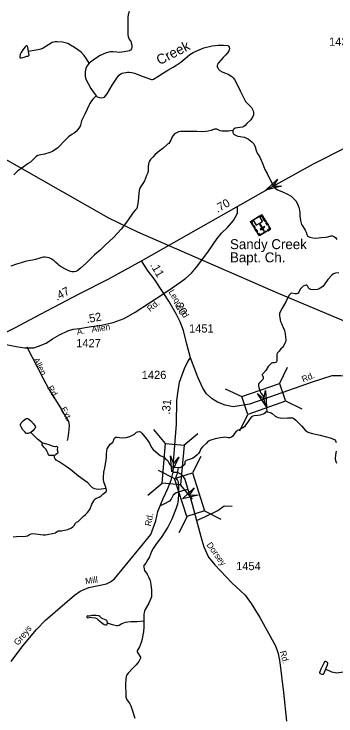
# Model space of a CAD drawing. Extents: x 2126262 to 2293712, y 749403 to 919119.
# Drawn here: x 2243563 to 2248421, y 871988 to 882588 of the extents above; entities that cross this region are included whole.
import ezdxf

# ---------------------------------------------------------------- set-up
doc = ezdxf.new("R2010")
doc.units = 0
for name, color, linetype in [('Exist Cultural Church with Cemetery CELL', 7, 'Continuous'), ('Exist Cultural Church with Cemetery Label', 7, 'Continuous'), ('Exist Hydrographic Creek Single Shore', 7, 'Continuous'), ('Exist Hydrographic Creek Single Shore Label', 7, 'Continuous'), ('Exist Hydrographic Misc Water Feature', 7, 'Continuous'), ('Exist Road Non-System Type 51', 7, 'Continuous'), ('Exist Road Non-System Type 51 Label', 7, 'Continuous'), ('Exist Road Primary NC Attributed', 7, 'Continuous'), ('Exist Road Primary NC Service Mileage Hundredths English Label', 7, 'Continuous'), ('Exist Road Secondary Mileage Hundredths English Label', 7, 'Continuous'), ('Exist Road Secondary Structure Standard Bridge Attributed CELL', 7, 'Continuous'), ('Exist Road Secondary Structure Standard Bridge CELL', 7, 'Continuous'), ('Exist Road Secondary Type 51 Attributed', 7, 'Continuous'), ('Exist Road Secondary Type 51 Label', 7, 'Continuous'), ('Exist Road Secondary Type 51 Number Label', 7, 'Continuous'), ('Exist Utilities Electrical Transmission Line', 7, 'Continuous')]:
    doc.layers.add(name, color=color, linetype=linetype)

msp = doc.modelspace()

# ---------------------------------------------------------------- linework, layer by layer
at = {"layer": 'Exist Cultural Church with Cemetery CELL'}
for points in [[(2247435, 879340), (2247265, 879237), (2247132, 879454), (2247302, 879558)], [(2247274, 879540), (2247280, 879531), (2247299, 879542), (2247320, 879508), (2247329, 879513), (2247302, 879558)], [(2247161, 879471), (2247167, 879461), (2247148, 879450), (2247169, 879415), (2247159, 879409), (2247132, 879454)], [(2247265, 879535), (2247170, 879477), (2247217, 879399), (2247260, 879426), (2247303, 879356), (2247275, 879339), (2247280, 879330), (2247309, 879347), (2247331, 879311), (2247340, 879317), (2247318, 879353), (2247347, 879370), (2247341, 879380), (2247313, 879362), (2247270, 879432), (2247313, 879458)], [(2247339, 879498), (2247361, 879461), (2247352, 879455), (2247329, 879492)], [(2247180, 879398), (2247202, 879361), (2247193, 879355), (2247170, 879392)], [(2247214, 879342), (2247237, 879305), (2247227, 879299), (2247204, 879336)], [(2247374, 879441), (2247396, 879404), (2247387, 879398), (2247364, 879435)], [(2247412, 879377), (2247403, 879372), (2247420, 879344), (2247385, 879323), (2247391, 879313), (2247435, 879340)], [(2247242, 879274), (2247252, 879279), (2247269, 879252), (2247304, 879273), (2247309, 879264), (2247265, 879237)], [(2247372, 879302), (2247328, 879275), (2247322, 879285), (2247366, 879312)]]:
    msp.add_lwpolyline(points, close=True, dxfattribs=at)
at = {"layer": 'Exist Hydrographic Creek Single Shore'}
for points in [[(2245298, 882628), (2245284, 882575), (2245279, 882542), (2245278, 882513), (2245279, 882466), (2245279, 882388), (2245278, 882309), (2245280, 882273), (2245284, 882250), (2245288, 882232), (2245299, 882211), (2245325, 882172), (2245333, 882155), (2245340, 882117), (2245342, 882081), (2245334, 882064), (2245318, 882045), (2245302, 882035), (2245280, 882028), (2245227, 882017), (2245152, 882010), (2245116, 882013), (2245056, 882018), (2245017, 882018), (2244992, 882014), (2244943, 881999), (2244863, 881961), (2244778, 881905), (2244697, 881845)], [(2244801, 881351), (2244819, 881340), (2244855, 881328), (2244887, 881325), (2244910, 881327), (2244926, 881334), (2244950, 881359), (2244974, 881394), (2245010, 881455), (2245043, 881513), (2245084, 881576), (2245125, 881634), (2245153, 881670), (2245175, 881687), (2245197, 881694), (2245274, 881711), (2245302, 881712), (2245339, 881707), (2245382, 881694), (2245495, 881649), (2245635, 881598), (2245651, 881598), (2245670, 881605), (2245735, 881643), (2245801, 881691), (2245886, 881743), (2245962, 881785), (2246018, 881823), (2246079, 881864), (2246147, 881915), (2246216, 881976), (2246267, 882010), (2246320, 882035), (2246428, 882076), (2246551, 882107), (2246642, 882117), (2246724, 882120), (2246791, 882112), (2246801, 882103), (2246810, 882088), (2246812, 882068), (2246811, 882049), (2246804, 882032), (2246791, 882010), (2246757, 881972), (2246718, 881930), (2246648, 881853), (2246635, 881831), (2246630, 881811), (2246630, 881792), (2246636, 881777), (2246647, 881758), (2246669, 881734), (2246703, 881714), (2246740, 881701), (2246795, 881678), (2246851, 881644), (2246871, 881624), (2246890, 881602), (2246920, 881542), (2246975, 881430), (2247025, 881326), (2247058, 881268), (2247085, 881238), (2247145, 881177), (2247159, 881155), (2247170, 881126), (2247176, 881104), (2247177, 881083), (2247175, 881066), (2247160, 881031), (2247134, 880992), (2247077, 880935), (2247050, 880906), (2247031, 880891), (2247009, 880880), (2246969, 880876), (2246902, 880865), (2246879, 880852), (2246870, 880842), (2246866, 880832)], [(2244697, 881845), (2244663, 881801), (2244648, 881768), (2244638, 881715), (2244634, 881678), (2244635, 881654), (2244641, 881621), (2244656, 881583), (2244680, 881538), (2244724, 881465), (2244770, 881394), (2244801, 881351)], [(2246866, 880832), (2246864, 880813), (2246867, 880797), (2246873, 880781), (2246885, 880767), (2246914, 880753), (2246941, 880745), (2246977, 880741), (2247043, 880727), (2247102, 880697), (2247154, 880659), (2247180, 880626), (2247200, 880583), (2247216, 880530), (2247230, 880488), (2247245, 880465), (2247273, 880425), (2247292, 880384), (2247317, 880323), (2247350, 880240), (2247385, 880178), (2247429, 880085), (2247452, 880038), (2247471, 879987), (2247503, 879957), (2247539, 879935), (2247604, 879907), (2247691, 879869), (2247743, 879838), (2247782, 879805), (2247822, 879760), (2247848, 879709), (2247860, 879668), (2247869, 879624), (2247874, 879584), (2247875, 879539), (2247888, 879471), (2247899, 879412), (2247915, 879388), (2247940, 879351), (2247957, 879323), (2247971, 879293), (2247981, 879261), (2247993, 879240), (2248006, 879228), (2248028, 879217), (2248072, 879207), (2248116, 879206), (2248198, 879213), (2248264, 879218), (2248297, 879224), (2248349, 879241), (2248369, 879240), (2248397, 879226), (2248418, 879207), (2248434, 879185)], [(2248465, 878682), (2248412, 878677), (2248385, 878666), (2248358, 878644), (2248299, 878580), (2248227, 878481), (2248195, 878452), (2248168, 878437), (2248140, 878427), (2248085, 878421), (2248044, 878426), (2248026, 878432), (2248011, 878442), (2248005, 878452), (2247994, 878483), (2247983, 878493), (2247970, 878494), (2247950, 878491), (2247928, 878480), (2247907, 878461), (2247883, 878434), (2247861, 878388), (2247850, 878371), (2247840, 878366), (2247826, 878363), (2247800, 878362), (2247755, 878372), (2247740, 878369), (2247729, 878360), (2247713, 878341), (2247693, 878307), (2247664, 878244), (2247607, 878144), (2247579, 878093), (2247571, 878068), (2247568, 878051), (2247568, 878030), (2247573, 878001), (2247585, 877947), (2247598, 877916), (2247626, 877855), (2247645, 877809), (2247652, 877783), (2247653, 877762), (2247660, 877702), (2247664, 877673), (2247663, 877650), (2247657, 877626), (2247643, 877602), (2247625, 877567), (2247613, 877553), (2247588, 877530), (2247562, 877496), (2247537, 877473), (2247532, 877460), (2247530, 877450), (2247529, 877412), (2247529, 877356), (2247523, 877337), (2247512, 877327), (2247493, 877320), (2247465, 877321), (2247448, 877316), (2247438, 877307), (2247400, 877265), (2247361, 877206), (2247316, 877156), (2247309, 877145), (2247308, 877136), (2247310, 877127), (2247322, 877106), (2247325, 877092), (2247322, 877079), (2247315, 877067), (2247259, 877011), (2247252, 876994), (2247253, 876980), (2247259, 876949), (2247276, 876889)], [(2247276, 876889), (2247292, 876856), (2247311, 876833), (2247322, 876818), (2247330, 876797), (2247334, 876773), (2247341, 876724), (2247351, 876687), (2247372, 876647), (2247375, 876625), (2247377, 876598), (2247378, 876581)]]:
    msp.add_lwpolyline(points, dxfattribs=at)
at = {"layer": 'Exist Hydrographic Misc Water Feature'}
for points in [[(2243783, 882022), (2243770, 882087), (2243762, 882107), (2243756, 882109), (2243748, 882109), (2243730, 882092), (2243697, 882048), (2243673, 882010), (2243656, 881977), (2243648, 881954), (2243648, 881939), (2243655, 881929), (2243665, 881925), (2243678, 881926), (2243718, 881939), (2243758, 881951), (2243776, 881953), (2243788, 881960), (2243789, 881968), (2243786, 881993)], [(2243817, 876271), (2243788, 876257), (2243775, 876254), (2243757, 876256), (2243743, 876261), (2243729, 876272), (2243698, 876308), (2243668, 876352), (2243659, 876372), (2243660, 876390), (2243670, 876413), (2243699, 876446), (2243730, 876470), (2243747, 876478), (2243764, 876478), (2243784, 876471), (2243818, 876445), (2243858, 876402), (2243884, 876364), (2243886, 876350), (2243881, 876335), (2243869, 876318), (2243846, 876292)], [(2244973, 873390), (2244968, 873420), (2244962, 873429), (2244954, 873436), (2244905, 873453), (2244885, 873465), (2244857, 873492), (2244841, 873500), (2244800, 873507), (2244737, 873503), (2244699, 873494), (2244687, 873495), (2244674, 873499), (2244666, 873496), (2244663, 873489), (2244662, 873480), (2244669, 873474), (2244675, 873472), (2244695, 873475), (2244716, 873479), (2244737, 873477), (2244786, 873469), (2244813, 873458), (2244832, 873441), (2244883, 873397), (2244921, 873368), (2244943, 873362), (2244957, 873362), (2244966, 873368), (2244970, 873374)], [(2248264, 872692), (2248232, 872621), (2248224, 872615), (2248211, 872615), (2248189, 872624), (2248180, 872633), (2248180, 872642), (2248183, 872657), (2248198, 872698), (2248219, 872739), (2248251, 872811), (2248253, 872814), (2248259, 872814), (2248286, 872800), (2248291, 872790), (2248291, 872779), (2248286, 872755)]]:
    msp.add_lwpolyline(points, close=True, dxfattribs=at)
for points in [[(2244697, 881845), (2244655, 881913), (2244619, 881961), (2244580, 882006), (2244543, 882039), (2244475, 882084), (2244416, 882120), (2244374, 882142), (2244333, 882155), (2244292, 882162), (2244216, 882170), (2244183, 882169), (2244160, 882165), (2244140, 882157), (2244081, 882122), (2244003, 882072), (2243969, 882057), (2243929, 882048), (2243868, 882038), (2243783, 882022)], [(2244801, 881351), (2244767, 881319), (2244751, 881302), (2244730, 881277), (2244708, 881239), (2244694, 881208), (2244669, 881153), (2244631, 881077), (2244609, 881036), (2244596, 881004), (2244582, 880974), (2244573, 880937), (2244564, 880907), (2244549, 880880), (2244526, 880843), (2244500, 880812), (2244468, 880789), (2244436, 880771), (2244387, 880734), (2244348, 880700), (2244302, 880655), (2244252, 880598), (2244218, 880565), (2244177, 880536), (2244143, 880513), (2244118, 880503), (2244088, 880491), (2244023, 880474), (2243967, 880463), (2243942, 880458), (2243920, 880451), (2243898, 880436), (2243875, 880418), (2243836, 880378), (2243809, 880351), (2243778, 880329), (2243679, 880262), (2243637, 880231), (2243608, 880208), (2243561, 880158)], [(2246866, 880832), (2246800, 880822), (2246759, 880818), (2246737, 880818), (2246703, 880821), (2246676, 880826), (2246625, 880849), (2246608, 880852), (2246590, 880850), (2246559, 880841), (2246539, 880832), (2246493, 880819), (2246459, 880812), (2246406, 880811), (2246319, 880812), (2246217, 880814), (2246139, 880814), (2246078, 880813), (2246046, 880807), (2246013, 880795), (2245986, 880777), (2245964, 880755), (2245947, 880732), (2245930, 880685), (2245914, 880657), (2245897, 880635), (2245881, 880622), (2245807, 880560), (2245751, 880519), (2245693, 880468), (2245658, 880427), (2245623, 880390), (2245609, 880368), (2245597, 880344), (2245591, 880319), (2245588, 880285), (2245585, 880211), (2245579, 880182), (2245561, 880148), (2245532, 880070), (2245507, 880028), (2245466, 879967), (2245454, 879941), (2245452, 879922), (2245446, 879884), (2245437, 879757), (2245427, 879701), (2245414, 879654), (2245398, 879630), (2245363, 879590), (2245275, 879467), (2245182, 879339), (2245063, 879213), (2244940, 879096), (2244863, 879023), (2244777, 878953), (2244652, 878826), (2244567, 878750), (2244528, 878716), (2244495, 878698), (2244468, 878693), (2244436, 878693), (2244413, 878698), (2244379, 878713), (2244339, 878733), (2244273, 878770), (2244244, 878792), (2244224, 878810), (2244193, 878838), (2244169, 878859), (2244125, 878890), (2244092, 878905), (2244035, 878916), (2244006, 878916), (2243983, 878910), (2243937, 878894), (2243888, 878880), (2243844, 878871), (2243781, 878860), (2243729, 878851), (2243668, 878832), (2243601, 878810), (2243516, 878783)], [(2247378, 876581), (2247367, 876580), (2247360, 876574), (2247342, 876556), (2247329, 876547), (2247304, 876540), (2247278, 876532), (2247243, 876524), (2247189, 876518), (2247165, 876513), (2247146, 876503), (2247127, 876481), (2247094, 876436), (2247058, 876377), (2247042, 876355), (2247017, 876338), (2246958, 876311), (2246934, 876297), (2246908, 876279), (2246888, 876252), (2246864, 876215), (2246844, 876197), (2246821, 876190), (2246795, 876188), (2246743, 876196), (2246718, 876195), (2246679, 876190), (2246600, 876173), (2246532, 876155), (2246495, 876136), (2246460, 876104), (2246405, 876052), (2246382, 876022), (2246366, 875984), (2246348, 875954), (2246329, 875933), (2246288, 875896), (2246262, 875881), (2246227, 875865), (2246163, 875846), (2246148, 875837), (2246142, 875827), (2246139, 875817), (2246138, 875794), (2246131, 875781), (2246117, 875765), (2246090, 875744), (2246074, 875738), (2246058, 875737), (2246042, 875738)], [(2247378, 876581), (2247406, 876575), (2247429, 876571), (2247443, 876565), (2247458, 876556), (2247506, 876514), (2247522, 876504), (2247547, 876496), (2247577, 876489), (2247608, 876487), (2247689, 876491), (2247722, 876491), (2247753, 876491), (2247769, 876488), (2247786, 876479), (2247813, 876457), (2247858, 876414), (2247901, 876367), (2247956, 876304), (2247975, 876287), (2247990, 876277), (2248013, 876269), (2248065, 876253), (2248114, 876242), (2248183, 876229), (2248333, 876190), (2248398, 876161), (2248413, 876141), (2248423, 876119)], [(2243993, 876109), (2243961, 876132), (2243917, 876168), (2243861, 876223), (2243817, 876271)], [(2244952, 875421), (2244937, 875468), (2244920, 875525), (2244911, 875561), (2244911, 875588), (2244918, 875669), (2244933, 875734), (2244948, 875822), (2244957, 875890), (2244959, 875940), (2244962, 875994), (2244968, 876021), (2244981, 876045), (2245012, 876094), (2245048, 876116), (2245060, 876129), (2245073, 876177), (2245083, 876189), (2245101, 876200), (2245121, 876199), (2245152, 876191), (2245193, 876189), (2245254, 876192), (2245312, 876206), (2245383, 876245), (2245411, 876273), (2245426, 876280), (2245454, 876282), (2245473, 876277), (2245490, 876260), (2245562, 876172), (2245607, 876109), (2245639, 876041), (2245665, 876011), (2245705, 875975), (2245767, 875923), (2245826, 875894), (2245844, 875878), (2245870, 875857), (2245887, 875836), (2245910, 875792), (2245933, 875762), (2245950, 875750), (2245962, 875744), (2245992, 875743), (2246042, 875738)], [(2244171, 875921), (2244094, 875923), (2244089, 875925), (2244084, 875931), (2244073, 875963), (2244062, 875983), (2244044, 876015), (2244014, 876047), (2243989, 876084), (2243985, 876095), (2243988, 876103), (2243993, 876109)], [(2243993, 876109), (2244002, 876111), (2244012, 876110), (2244028, 876105), (2244051, 876096), (2244087, 876086), (2244123, 876071), (2244155, 876063), (2244188, 876057), (2244192, 876057), (2244205, 876060), (2244210, 876058), (2244217, 876048), (2244218, 876036), (2244216, 876019), (2244215, 876009), (2244225, 875974), (2244225, 875963), (2244217, 875953), (2244195, 875935), (2244183, 875926), (2244171, 875921)], [(2248426, 875985), (2248415, 875931), (2248409, 875869), (2248414, 875844), (2248430, 875807)], [(2244952, 875421), (2244919, 875417), (2244878, 875414), (2244832, 875410), (2244802, 875414), (2244780, 875420), (2244748, 875435), (2244719, 875461), (2244676, 875507), (2244624, 875545), (2244535, 875611), (2244419, 875704), (2244349, 875755), (2244243, 875826), (2244201, 875852), (2244187, 875865), (2244180, 875877), (2244175, 875895), (2244171, 875921)], [(2246042, 875738), (2246030, 875682), (2246015, 875619), (2246005, 875598), (2246003, 875589), (2246006, 875577), (2246029, 875543), (2246038, 875522), (2246041, 875503), (2246045, 875479), (2246046, 875440), (2246047, 875390), (2246047, 875333), (2246041, 875256), (2246030, 875185), (2246010, 875124), (2245944, 874960), (2245882, 874838), (2245782, 874681), (2245711, 874593), (2245662, 874516), (2245636, 874469), (2245605, 874392), (2245569, 874327), (2245551, 874295), (2245522, 874262), (2245518, 874249), (2245520, 874233), (2245534, 874184), (2245571, 874127), (2245593, 874090), (2245615, 874035), (2245623, 874001), (2245629, 873972), (2245632, 873932), (2245637, 873887), (2245638, 873811), (2245636, 873785), (2245627, 873761), (2245597, 873691), (2245544, 873598), (2245533, 873571), (2245525, 873548), (2245523, 873520), (2245521, 873441), (2245521, 873417)], [(2243550, 874693), (2243598, 874696), (2243738, 874701), (2243765, 874707), (2243798, 874728), (2243820, 874737), (2243844, 874741), (2243889, 874739), (2244004, 874722), (2244039, 874723), (2244086, 874731), (2244143, 874742), (2244189, 874754), (2244221, 874780), (2244236, 874783), (2244278, 874786), (2244300, 874791), (2244376, 874806), (2244431, 874829), (2244450, 874843), (2244468, 874863), (2244492, 874900), (2244508, 874912), (2244529, 874926), (2244545, 874938), (2244579, 874974), (2244604, 875002), (2244643, 875032), (2244673, 875059), (2244692, 875084), (2244711, 875116), (2244737, 875185), (2244765, 875236), (2244779, 875258), (2244801, 875278), (2244821, 875284), (2244849, 875294), (2244876, 875312), (2244905, 875336), (2244947, 875371), (2244959, 875385), (2244959, 875397), (2244952, 875421)], [(2245521, 873417), (2245417, 873408), (2245325, 873407), (2245282, 873405), (2245241, 873397), (2245192, 873380), (2245151, 873353), (2245130, 873349), (2245107, 873351), (2245051, 873364), (2244973, 873390)], [(2245521, 873417), (2245520, 873334), (2245516, 873260), (2245507, 873212), (2245495, 873148), (2245481, 873098), (2245455, 873033), (2245425, 872983), (2245420, 872970), (2245420, 872960), (2245425, 872948), (2245470, 872876), (2245471, 872861), (2245462, 872839), (2245445, 872811), (2245408, 872761), (2245355, 872710), (2245283, 872636), (2245265, 872608), (2245255, 872577), (2245249, 872541), (2245246, 872474), (2245246, 872412), (2245248, 872352), (2245249, 872304), (2245252, 872278), (2245262, 872241), (2245277, 872219), (2245311, 872172), (2245327, 872139), (2245352, 872066), (2245385, 871955)], [(2248771, 872854), (2248736, 872812), (2248698, 872770), (2248651, 872722), (2248604, 872684), (2248579, 872668), (2248536, 872651), (2248463, 872637), (2248433, 872634), (2248410, 872637), (2248361, 872650), (2248264, 872692)]]:
    msp.add_lwpolyline(points, dxfattribs=at)
at = {"layer": 'Exist Road Non-System Type 51'}
for points in [[(2245822, 878366), (2245947, 878452), (2246079, 878542), (2246155, 878601), (2246243, 878675), (2246318, 878766), (2246485, 878990), (2246628, 879199), (2246695, 879278), (2246784, 879363), (2246873, 879472), (2246933, 879582), (2246933, 879681)], [(2243755, 877564), (2244002, 877085), (2244089, 876921), (2244278, 876616), (2244356, 876486), (2244384, 876436), (2244397, 876380), (2244391, 876308), (2244375, 876188), (2244363, 876146)], [(2246185, 875407), (2246106, 875389), (2246010, 875359), (2245962, 875323), (2245933, 875262), (2245908, 875230), (2245822, 875188), (2245768, 875162)], [(2246314, 874939), (2246442, 874996), (2246639, 875091), (2246733, 875159), (2246856, 875158)]]:
    msp.add_lwpolyline(points, dxfattribs=at)
at = {"layer": 'Exist Road Primary NC Attributed'}
for points in [[(2247471, 879987), (2248084, 880325), (2248572, 880575), (2248702, 880636)], [(2245488, 878863), (2247471, 879987)], [(2243294, 877706), (2243466, 877794), (2243575, 877849), (2243963, 878056), (2244155, 878156), (2244568, 878375), (2244992, 878590), (2245488, 878863)]]:
    msp.add_lwpolyline(points, dxfattribs=at)
at = {"layer": 'Exist Road Secondary Structure Standard Bridge Attributed CELL'}
for points in [[(2247601, 879987), (2247365, 879928), (2247540, 880097), (2247471, 879987)], [(2247357, 876901), (2247374, 876658), (2247238, 876860), (2247334, 876773)], [(2246048, 875894), (2245946, 875673), (2245924, 875915), (2245967, 875793)], [(2246340, 875323), (2246103, 875267), (2246280, 875434), (2246210, 875325)]]:
    msp.add_lwpolyline(points, close=True, dxfattribs=at)
at = {"layer": 'Exist Road Secondary Structure Standard Bridge CELL'}
for p, q in [((2247570, 877006), (2247691, 877254)), ((2246750, 876930), (2246999, 876810)), ((2247660, 876745), (2247908, 876624)), ((2246970, 876295), (2247091, 876543)), ((2245851, 876103), (2245674, 876315)), ((2246126, 876078), (2246338, 876255)), ((2246380, 875905), (2246254, 875660)), ((2245739, 875699), (2245985, 875573)), ((2245584, 875324), (2245796, 875501)), ((2246254, 875264), (2246077, 875476)), ((2246175, 874999), (2246049, 874754)), ((2246438, 875084), (2246683, 874958))]:
    msp.add_line(p, q, dxfattribs=at)
for points in [[(2246999, 876810), (2247570, 877007), (2247662, 876740), (2247091, 876543)], [(2245796, 875501), (2245850, 876103), (2246131, 876078), (2246077, 875476)], [(2246254, 875660), (2246439, 875084), (2246170, 874998), (2245985, 875573)]]:
    msp.add_lwpolyline(points, close=True, dxfattribs=at)
at = {"layer": 'Exist Road Secondary Type 51 Attributed'}
for points in [[(2245822, 878366), (2245679, 878590), (2245587, 878704), (2245488, 878863)], [(2243309, 877644), (2243329, 877621), (2243418, 877601), (2243595, 877568), (2243724, 877547), (2243779, 877549), (2243860, 877549), (2243932, 877570), (2244048, 877620), (2244145, 877681), (2244247, 877744), (2244375, 877802), (2244456, 877831), (2244551, 877838), (2244696, 877863), (2244881, 877890), (2245058, 877932), (2245227, 877988), (2245390, 878087), (2245822, 878366)], [(2246227, 877397), (2246172, 877603), (2246122, 877810), (2246071, 877940), (2246015, 878053), (2245898, 878254), (2245822, 878366)], [(2245967, 875793), (2245968, 875825), (2246014, 876394), (2246022, 876754), (2246039, 876898), (2246062, 877030), (2246134, 877233), (2246190, 877353), (2246227, 877397)], [(2247334, 876773), (2247116, 876695), (2246869, 876658), (2246750, 876679), (2246633, 876729), (2246551, 876778), (2246469, 876853), (2246413, 876939), (2246338, 877106), (2246227, 877397)], [(2251359, 875640), (2251173, 875676), (2250987, 875728), (2250844, 875800), (2250615, 875959), (2250445, 876085), (2250330, 876186), (2250215, 876327), (2250127, 876429), (2250025, 876535), (2249899, 876642), (2249759, 876688), (2249251, 876900), (2248925, 877026), (2248752, 877082), (2248603, 877112), (2248496, 877126), (2248361, 877122), (2248062, 877031), (2247334, 876773)], [(2245962, 875669), (2245967, 875793)], [(2243520, 872812), (2243697, 873046), (2243900, 873294), (2244038, 873433), (2244475, 873812), (2244559, 873874), (2244690, 873930), (2244956, 873983), (2245020, 874013), (2245078, 874058), (2245518, 874592), (2245625, 874729), (2245704, 874935), (2245733, 875078), (2245813, 875272), (2245886, 875425), (2245936, 875551), (2245962, 875669)], [(2245962, 875669), (2246025, 875668), (2246087, 875637), (2246141, 875564), (2246185, 875407), (2246210, 875325)], [(2246210, 875325), (2246252, 875184), (2246314, 874939), (2246396, 874642), (2246425, 874542), (2246498, 874388), (2246591, 874272), (2246852, 873997), (2247053, 873812), (2247143, 873688), (2247272, 873475), (2247511, 873048), (2247548, 872931), (2247576, 872796), (2247631, 872341), (2247673, 871911)]]:
    msp.add_lwpolyline(points, dxfattribs=at)
at = {"layer": 'Exist Utilities Electrical Transmission Line'}
msp.add_lwpolyline([(2258434, 873500), (2253951, 875589), (2253118, 875974), (2249263, 877649), (2247553, 878369), (2245429, 879296), (2244994, 879507), (2244994, 879507), (2233671, 885960), (2223138, 889748), (2223140, 889750), (2221397, 890471)], dxfattribs=at)

# ---------------------------------------------------------------- texts
at = {"layer": 'Exist Cultural Church with Cemetery Label'}
for s, p in [('Sandy Creek', (2246822, 879038)), ('Bapt. Ch.', (2246822, 878839))]:
    msp.add_text(s, height=150, dxfattribs=at).set_placement(p)
at = {"layer": 'Exist Hydrographic Creek Single Shore Label'}
msp.add_text('Creek', height=150, rotation=27.3378, dxfattribs=at).set_placement((2245759, 881814))
at = {"layer": 'Exist Road Non-System Type 51 Label'}
for s, rotation, p in [('Allen', 297.3538, (2243848, 877370)), ('Rd.', 301.767, (2244059, 876942)), ('Ext.', 298.1907, (2244259, 876626))]:
    msp.add_text(s, height=95, rotation=rotation, dxfattribs=at).set_placement(p)
at = {"layer": 'Exist Road Primary NC Service Mileage Hundredths English Label'}
for s, rotation, p in [('.70', 29.5352, (2246633, 879584)), ('.47', 27.909, (2244210, 878256))]:
    msp.add_text(s, height=125, rotation=rotation, dxfattribs=at).set_placement(p)
at = {"layer": 'Exist Road Secondary Mileage Hundredths English Label'}
for s, rotation, p in [('.11', 299.8854, (2245614, 878799)), ('.20', 298.1653, (2245968, 878232)), ('.52', 10.9389, (2244663, 877918)), ('.31', 84.7211, (2245915, 876535))]:
    msp.add_text(s, height=125, rotation=rotation, dxfattribs=at).set_placement(p)
at = {"layer": 'Exist Road Secondary Type 51 Label'}
for s, rotation, p in [('Leonard', 300.2366, (2245890, 878394)), ('Rd.', 40.2187, (2245618, 878086)), ('A.   Allen', 8.9513, (2244517, 877743)), ('Rd.', 23.0373, (2247928, 877023)), ('Rd.', 79.2613, (2245628, 874848)), ('Dorsey', 305.6462, (2246462, 874571)), ('Mill', 8.5781, (2244644, 873976)), ('Greys', 51.0223, (2243623, 873044)), ('Rd.', 285.5628, (2247572, 872959))]:
    msp.add_text(s, height=95, rotation=rotation, dxfattribs=at).set_placement(p)
at = {"layer": 'Exist Road Secondary Type 51 Number Label'}
for s, p in [('1438', (2248317, 882109)), ('1451', (2246204, 877778)), ('1427', (2244501, 877555)), ('1426', (2245490, 877076)), ('1454', (2246914, 874190))]:
    msp.add_text(s, height=125, dxfattribs=at).set_placement(p)

doc.saveas('drawing.dxf')
